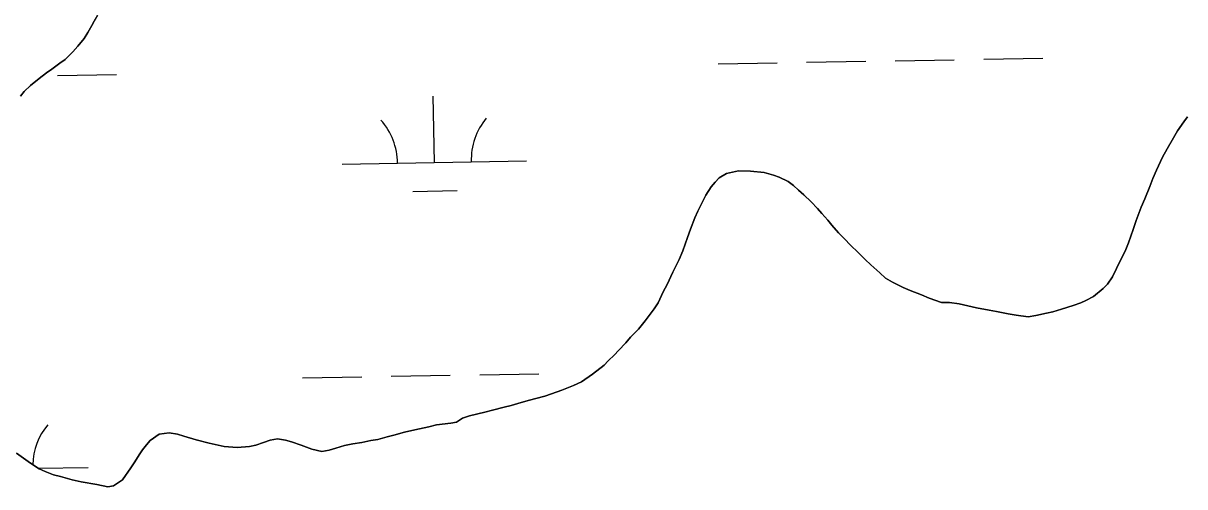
# Model space of a CAD drawing. Extents: x 3903937 to 3942190, y 260677 to 286651.
# Drawn here: x 3918927 to 3919556, y 273564 to 273815 of the extents above; entities that cross this region are included whole.
import ezdxf

# ---------------------------------------------------------------- set-up
doc = ezdxf.new("R2010")
doc.units = 0
doc.layers.add('V-TOPO-SHOR', color=7, linetype='Continuous')
doc.layers.add('V-WETL-SWMP', color=7, linetype='Continuous')

msp = doc.modelspace()

# ---------------------------------------------------------------- linework, layer by layer
at = {"layer": 'V-TOPO-SHOR'}
for points in [[(3918965.05, 273815.18), (3918962.04, 273810.17), (3918960.03, 273806.88), (3918956.59, 273802.74), (3918954.01, 273799.74), (3918949.85, 273795.59), (3918946.85, 273793.45), (3918942.55, 273790.31), (3918939.68, 273788.31), (3918935.67, 273785.31), (3918931.09, 273781.45), (3918927.65, 273778.16), (3918925.64, 273775.73)], [(3919528.33, 273703.46), (3919529.91, 273708.33), (3919532.64, 273715.48), (3919534.65, 273720.05), (3919537.38, 273726.63), (3919539.1, 273731.07), (3919540.97, 273735.64), (3919544.27, 273742.65), (3919546.71, 273747.08), (3919550.16, 273753.09), (3919552.45, 273756.95), (3919555.75, 273761.81), (3919557.76, 273764.39)], [(3919124.31, 273590.98), (3919127.88, 273591.97), (3919133.61, 273593.54), (3919139.19, 273594.82), (3919146.78, 273596.53), (3919150.93, 273597.52), (3919158.66, 273598.51), (3919161.81, 273598.94), (3919164.96, 273601.22), (3919168.83, 273602.36), (3919177.13, 273604.5), (3919181.29, 273605.49), (3919187.58, 273607.06), (3919191.45, 273608.06), (3919196.75, 273609.62), (3919201.33, 273610.9), (3919204.77, 273611.76), (3919209.63, 273613.18), (3919213.21, 273614.32), (3919218.8, 273616.32), (3919225.24, 273618.88), (3919229.54, 273620.88), (3919235.55, 273625.02), (3919241.71, 273629.88), (3919244.01, 273632.17), (3919247.45, 273635.45), (3919249.6, 273637.88), (3919253.61, 273642.03), (3919256.05, 273645.03), (3919260.35, 273649.46), (3919263.93, 273653.89), (3919268.81, 273660.33), (3919270.96, 273663.76), (3919273.83, 273669.62), (3919275.84, 273673.62), (3919279, 273680.2), (3919282.44, 273687.07), (3919284.45, 273691.93), (3919286.89, 273699.08), (3919288.62, 273703.66), (3919290.92, 273709.81), (3919292.5, 273713.39), (3919295.22, 273718.68), (3919296.94, 273721.97), (3919299.81, 273726.54), (3919301.96, 273729.11), (3919304.11, 273731.4), (3919307.98, 273733.83), (3919314.56, 273735.11), (3919321.15, 273734.96), (3919328.45, 273734.37), (3919333.45, 273732.79), (3919336.6, 273731.79), (3919341.46, 273729.34), (3919344.32, 273727.19), (3919347.04, 273724.76), (3919349.9, 273722.18), (3919353.9, 273718.31), (3919357.33, 273714.73), (3919359.76, 273712.15), (3919362.9, 273708.42), (3919365.19, 273705.7), (3919368.76, 273701.54), (3919371.47, 273698.82), (3919375.76, 273694.38), (3919378.76, 273691.51), (3919383.19, 273687.07), (3919386.34, 273684.34), (3919391.05, 273679.9), (3919394.2, 273677.03), (3919398.06, 273674.88), (3919403.78, 273672.01), (3919407.64, 273670.43), (3919413.65, 273667.99), (3919417.94, 273666.27), (3919424.52, 273663.83), (3919428.96, 273663.82), (3919434.11, 273663.09), (3919438.83, 273662.09), (3919443.55, 273660.93), (3919450.27, 273659.64), (3919454.42, 273658.92), (3919460.58, 273657.76), (3919465.01, 273656.9), (3919471.45, 273656.17), (3919475.6, 273656.74), (3919481.33, 273658.02), (3919484.91, 273658.87), (3919489.63, 273660.3), (3919495.79, 273662.29), (3919499.94, 273663.72), (3919502.8, 273664.86), (3919506.96, 273667.14), (3919512.12, 273671.43), (3919514.41, 273673.71), (3919517.13, 273677.72), (3919519.43, 273682.29), (3919521.15, 273686.01), (3919524.02, 273691.73), (3919525.89, 273696.17), (3919528.33, 273703.46)], [(3918923.5, 273582.25), (3918927.22, 273579.52), (3918930.94, 273576.8), (3918935.66, 273573.64), (3918938.95, 273572.35), (3918943.52, 273570.48), (3918947.24, 273569.48), (3918953.54, 273567.75), (3918958.54, 273566.6), (3918966.99, 273565.3), (3918972.85, 273564), (3918976, 273564.57), (3918980.87, 273567.85), (3918985.32, 273574.29), (3918987.47, 273577.43), (3918989.91, 273581.29), (3918991.77, 273584.01), (3918993.78, 273586.73), (3918995.79, 273589.16), (3919000.66, 273592.44), (3919006.1, 273593.29), (3919010.67, 273592.43), (3919014.11, 273591.42), (3919020.69, 273589.41), (3919027.84, 273587.54), (3919031.13, 273586.82), (3919035.85, 273585.81), (3919043.01, 273585.23), (3919049.59, 273585.79), (3919053.17, 273586.5), (3919057.32, 273587.92), (3919060.9, 273589.21), (3919064.77, 273590.06), (3919069.2, 273589.2), (3919072.49, 273588.33), (3919077.64, 273586.61), (3919083.37, 273584.45), (3919088.8, 273583.16), (3919092.81, 273583.87), (3919096.39, 273585.01), (3919101.11, 273586.43), (3919105.7, 273587.28), (3919110.42, 273587.99), (3919115.43, 273588.99), (3919119.15, 273589.55), (3919124.31, 273590.98)]]:
    msp.add_lwpolyline(points, dxfattribs=at)
at = {"layer": 'V-WETL-SWMP'}
for p, q in [((3919303.48, 273793.18), (3919335.48, 273793.74)), ((3919351.47, 273794.02), (3919383.47, 273794.58)), ((3919399.47, 273794.87), (3919431.46, 273795.43)), ((3919447.46, 273795.71), (3919479.45, 273796.27)), ((3918945.63, 273786.88), (3918977.62, 273787.44)), ((3919149.81, 273739.72), (3919149.17, 273775.72)), ((3919099.81, 273738.84), (3919199.8, 273740.6)), ((3919138.08, 273724.08), (3919162.08, 273724.5)), ((3919078.44, 273623.02), (3919110.44, 273623.58)), ((3919126.43, 273623.86), (3919158.43, 273624.42)), ((3919174.43, 273624.71), (3919206.42, 273625.27)), ((3918935.04, 273574.05), (3918962.21, 273574.53))]:
    msp.add_line(p, q, dxfattribs=at)
for points in [[(3918965.05, 273815.18), (3918967.49, 273819.61)], [(3918925.64, 273775.73), (3918927.65, 273778.16), (3918931.09, 273781.45), (3918935.67, 273785.31), (3918939.68, 273788.31), (3918942.55, 273790.31), (3918946.85, 273793.45), (3918949.85, 273795.59), (3918954.01, 273799.74), (3918956.59, 273802.74), (3918960.03, 273806.88), (3918962.04, 273810.17), (3918965.05, 273815.18)], [(3919557.76, 273764.39), (3919555.75, 273761.81), (3919552.45, 273756.95), (3919550.16, 273753.09), (3919546.71, 273747.09), (3919544.27, 273742.65), (3919540.97, 273735.64), (3919539.1, 273731.07), (3919537.38, 273726.63), (3919534.65, 273720.05), (3919532.64, 273715.48), (3919529.91, 273708.33), (3919528.33, 273703.46), (3919525.89, 273696.17), (3919524.02, 273691.73), (3919521.15, 273686.01), (3919519.43, 273682.29), (3919517.13, 273677.72)], [(3919517.13, 273677.72), (3919514.41, 273673.71), (3919512.12, 273671.43), (3919506.96, 273667.14), (3919502.8, 273664.86), (3919499.94, 273663.72), (3919495.79, 273662.29), (3919489.63, 273660.3), (3919484.91, 273658.87), (3919481.33, 273658.02), (3919475.6, 273656.74), (3919471.45, 273656.17), (3919465.01, 273656.9), (3919460.57, 273657.76), (3919454.42, 273658.91), (3919450.27, 273659.64), (3919443.55, 273660.93), (3919438.83, 273662.09), (3919434.11, 273663.09), (3919428.96, 273663.82), (3919424.52, 273663.82), (3919417.94, 273666.27), (3919413.65, 273667.99), (3919407.64, 273670.43), (3919403.78, 273672.01), (3919398.06, 273674.88), (3919394.2, 273677.03), (3919391.05, 273679.9), (3919386.34, 273684.34), (3919383.19, 273687.07), (3919378.76, 273691.51), (3919375.76, 273694.38), (3919371.47, 273698.82), (3919368.76, 273701.54), (3919365.19, 273705.7), (3919362.9, 273708.42), (3919359.76, 273712.15), (3919357.33, 273714.72), (3919353.9, 273718.31), (3919349.9, 273722.18), (3919347.04, 273724.76), (3919344.32, 273727.19), (3919341.46, 273729.35), (3919336.6, 273731.79), (3919333.45, 273732.79), (3919328.45, 273734.37), (3919321.15, 273734.96), (3919314.56, 273735.11), (3919307.98, 273733.83), (3919304.11, 273731.4), (3919301.96, 273729.11), (3919299.81, 273726.54), (3919296.94, 273721.97), (3919295.22, 273718.68), (3919292.5, 273713.39), (3919290.92, 273709.81), (3919288.62, 273703.66), (3919286.89, 273699.08), (3919284.45, 273691.93), (3919282.44, 273687.07), (3919279, 273680.2), (3919275.84, 273673.62), (3919273.83, 273669.62), (3919270.96, 273663.76), (3919268.81, 273660.33), (3919263.93, 273653.89), (3919260.35, 273649.46), (3919256.05, 273645.03), (3919253.61, 273642.03), (3919249.6, 273637.88), (3919247.45, 273635.45), (3919244.01, 273632.17), (3919241.71, 273629.88), (3919235.55, 273625.02), (3919229.54, 273620.88), (3919225.24, 273618.88), (3919218.8, 273616.32), (3919213.21, 273614.32), (3919209.63, 273613.18), (3919204.77, 273611.76), (3919201.33, 273610.9), (3919196.75, 273609.62), (3919191.45, 273608.05), (3919187.58, 273607.06), (3919181.29, 273605.49), (3919177.13, 273604.5), (3919168.83, 273602.36), (3919164.96, 273601.22), (3919161.81, 273598.94), (3919158.66, 273598.51), (3919150.93, 273597.52), (3919146.78, 273596.53), (3919139.19, 273594.82), (3919133.61, 273593.54), (3919127.88, 273591.97), (3919124.31, 273590.98), (3919119.15, 273589.55), (3919115.43, 273588.99), (3919110.42, 273587.99), (3919105.7, 273587.28), (3919101.11, 273586.43)], [(3919101.11, 273586.43), (3919096.39, 273585.01), (3919092.81, 273583.87), (3919088.8, 273583.16), (3919083.37, 273584.45), (3919077.64, 273586.61), (3919072.49, 273588.33), (3919069.2, 273589.2), (3919064.77, 273590.06), (3919060.9, 273589.21), (3919057.32, 273587.92), (3919053.17, 273586.5), (3919049.59, 273585.79), (3919043.01, 273585.23), (3919035.85, 273585.81), (3919031.13, 273586.82), (3919027.84, 273587.54), (3919020.69, 273589.41), (3919014.11, 273591.42), (3919010.68, 273592.43), (3919006.1, 273593.29), (3919000.66, 273592.44), (3918995.79, 273589.16), (3918993.78, 273586.73), (3918991.77, 273584.01), (3918989.91, 273581.29), (3918987.47, 273577.43), (3918985.32, 273574.29), (3918980.87, 273567.85), (3918976, 273564.57), (3918972.85, 273564), (3918966.99, 273565.3), (3918958.54, 273566.6), (3918953.54, 273567.75), (3918947.24, 273569.48), (3918943.52, 273570.48), (3918938.95, 273572.35), (3918935.66, 273573.64), (3918930.94, 273576.8), (3918927.22, 273579.52), (3918923.5, 273582.25)]]:
    msp.add_lwpolyline(points, dxfattribs=at)
for centre, start, end in [((3919094.56, 273739.22), 0.23658, 41.78024), ((3919205.03, 273741.17), 140.23658, 181.78024), ((3918967.45, 273575.1), 140.23658, 178.62184)]:
    msp.add_arc(centre, 35.25, start, end, dxfattribs=at)

doc.saveas('drawing.dxf')
